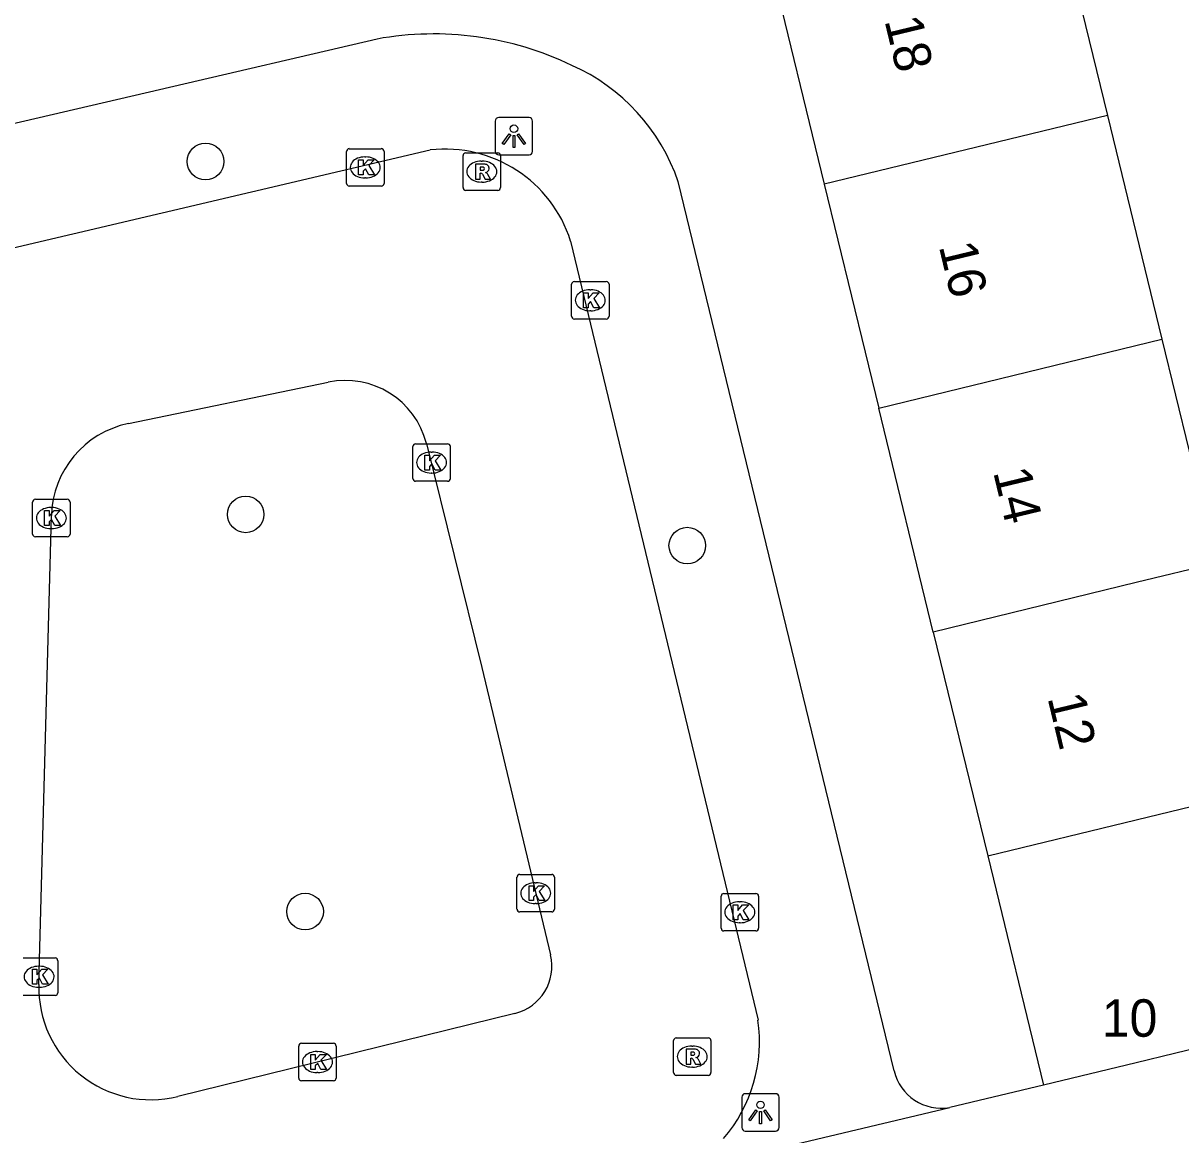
# Model space of a CAD drawing. Extents: x 162026 to 163499, y 387297 to 388169.
# Drawn here: x 162970.28 to 163001.19, y 387837.68 to 387867.35 of the extents above; entities that cross this region are included whole.
import ezdxf

# ---------------------------------------------------------------- set-up
doc = ezdxf.new("R2010")
doc.units = 0
for name, color, linetype in [('IMGEO_Boom', 7, 'Continuous'), ('IMGEO_Kolk', 7, 'Continuous'), ('IMGEO_Lichtpunt', 7, 'Continuous'), ('IMGEO_Pand', 7, 'Continuous'), ('IMGEO_Pand_nummerreeks', 7, 'Continuous'), ('IMGEO_Rijbaan_lokaal_open', 7, 'Continuous'), ('IMGEO_Rioolput', 7, 'Continuous'), ('IMGEO_Voetpad_open', 7, 'Continuous')]:
    doc.layers.add(name, color=color, linetype=linetype)

msp = doc.modelspace()

# ---------------------------------------------------------------- linework, layer by layer
at = {"layer": 'IMGEO_Boom'}
for centre in [(162975.15, 387863.657), (162976.222, 387854.24), (162988.015, 387853.406), (162977.808, 387843.639)]:
    msp.add_circle(centre, 0.489, dxfattribs=at)
at = {"layer": 'IMGEO_Kolk'}
for p, q in [((162978.915, 387863.073), (162978.915, 387863.925)), ((162978.99, 387863.999), (162979.842, 387863.999)), ((162979.403, 387863.779), (162979.428, 387863.779)), ((162979.916, 387863.925), (162979.916, 387863.073)), ((162979.426, 387863.219), (162979.401, 387863.219)), ((162979.842, 387862.999), (162978.99, 387862.999)), ((162984.924, 387859.527), (162984.924, 387860.379)), ((162984.999, 387860.453), (162985.851, 387860.453)), ((162985.925, 387860.379), (162985.925, 387859.527)), ((162985.412, 387860.233), (162985.437, 387860.233)), ((162985.851, 387859.453), (162984.999, 387859.453)), ((162985.435, 387859.673), (162985.41, 387859.673)), ((162980.686, 387855.197), (162980.686, 387856.049)), ((162980.761, 387856.123), (162981.613, 387856.123)), ((162981.687, 387856.049), (162981.687, 387855.197)), ((162981.174, 387855.903), (162981.199, 387855.903)), ((162981.613, 387855.123), (162980.761, 387855.123)), ((162981.197, 387855.343), (162981.172, 387855.343)), ((162970.532, 387853.716), (162970.532, 387854.568)), ((162970.607, 387854.642), (162971.459, 387854.642)), ((162971.533, 387854.568), (162971.533, 387853.716)), ((162971.02, 387854.422), (162971.045, 387854.422)), ((162971.043, 387853.862), (162971.018, 387853.862)), ((162971.459, 387853.642), (162970.607, 387853.642)), ((162983.467, 387843.705), (162983.467, 387844.557)), ((162983.542, 387844.631), (162984.394, 387844.631)), ((162984.468, 387844.557), (162984.468, 387843.705)), ((162983.955, 387844.411), (162983.98, 387844.411)), ((162988.917, 387843.197), (162988.917, 387844.049)), ((162988.992, 387844.123), (162989.844, 387844.123)), ((162989.918, 387844.049), (162989.918, 387843.197)), ((162984.394, 387843.631), (162983.542, 387843.631)), ((162983.978, 387843.851), (162983.953, 387843.851)), ((162989.405, 387843.903), (162989.43, 387843.903)), ((162989.428, 387843.343), (162989.403, 387843.343)), ((162989.844, 387843.123), (162988.992, 387843.123)), ((162970.28, 387842.401), (162971.132, 387842.401)), ((162970.693, 387842.181), (162970.718, 387842.181)), ((162971.206, 387842.327), (162971.206, 387841.475)), ((162970.716, 387841.621), (162970.691, 387841.621)), ((162971.132, 387841.401), (162970.28, 387841.401)), ((162977.638, 387839.198), (162977.638, 387840.05)), ((162977.713, 387840.124), (162978.565, 387840.124)), ((162978.126, 387839.904), (162978.151, 387839.904)), ((162978.639, 387840.05), (162978.639, 387839.198)), ((162978.149, 387839.344), (162978.124, 387839.344)), ((162978.565, 387839.124), (162977.713, 387839.124))]:
    msp.add_line(p, q, dxfattribs=at)
for points in [[(162978.915, 387863.073), (162978.915, 387863.925)], [(162978.99, 387863.999), (162979.842, 387863.999)], [(162979.916, 387863.925), (162979.916, 387863.073)], [(162979.236, 387863.699), (162979.359, 387863.699), (162979.359, 387863.548), (162979.489, 387863.699), (162979.653, 387863.699), (162979.507, 387863.548), (162979.66, 387863.299), (162979.508, 387863.299), (162979.423, 387863.463), (162979.359, 387863.396), (162979.359, 387863.299), (162979.236, 387863.299), (162979.236, 387863.699)], [(162979.842, 387862.999), (162978.99, 387862.999)], [(162984.924, 387859.527), (162984.924, 387860.379)], [(162984.999, 387860.453), (162985.851, 387860.453)], [(162985.925, 387860.379), (162985.925, 387859.527)], [(162985.245, 387860.153), (162985.368, 387860.153), (162985.368, 387860.002), (162985.498, 387860.153), (162985.662, 387860.153), (162985.516, 387860.002), (162985.669, 387859.753), (162985.517, 387859.753), (162985.432, 387859.917), (162985.368, 387859.85), (162985.368, 387859.753), (162985.245, 387859.753), (162985.245, 387860.153)], [(162985.851, 387859.453), (162984.999, 387859.453)], [(162980.686, 387855.197), (162980.686, 387856.049)], [(162980.761, 387856.123), (162981.613, 387856.123)], [(162981.687, 387856.049), (162981.687, 387855.197)], [(162981.007, 387855.823), (162981.13, 387855.823), (162981.13, 387855.672), (162981.26, 387855.823), (162981.424, 387855.823), (162981.278, 387855.672), (162981.431, 387855.423), (162981.279, 387855.423), (162981.194, 387855.587), (162981.13, 387855.52), (162981.13, 387855.423), (162981.007, 387855.423), (162981.007, 387855.823)], [(162981.613, 387855.123), (162980.761, 387855.123)], [(162970.532, 387853.716), (162970.532, 387854.568)], [(162970.607, 387854.642), (162971.459, 387854.642)], [(162971.533, 387854.568), (162971.533, 387853.716)], [(162970.853, 387854.342), (162970.976, 387854.342), (162970.976, 387854.191), (162971.106, 387854.342), (162971.27, 387854.342), (162971.124, 387854.191), (162971.277, 387853.942), (162971.125, 387853.942), (162971.04, 387854.106), (162970.976, 387854.039), (162970.976, 387853.942), (162970.853, 387853.942), (162970.853, 387854.342)], [(162971.459, 387853.642), (162970.607, 387853.642)], [(162983.467, 387843.705), (162983.467, 387844.557)], [(162983.542, 387844.631), (162984.394, 387844.631)], [(162984.468, 387844.557), (162984.468, 387843.705)], [(162983.788, 387844.331), (162983.911, 387844.331), (162983.911, 387844.18), (162984.041, 387844.331), (162984.205, 387844.331), (162984.059, 387844.18), (162984.212, 387843.931), (162984.06, 387843.931), (162983.975, 387844.095), (162983.911, 387844.028), (162983.911, 387843.931), (162983.788, 387843.931), (162983.788, 387844.331)], [(162988.917, 387843.197), (162988.917, 387844.049)], [(162988.992, 387844.123), (162989.844, 387844.123)], [(162989.918, 387844.049), (162989.918, 387843.197)], [(162984.394, 387843.631), (162983.542, 387843.631)], [(162989.238, 387843.823), (162989.361, 387843.823), (162989.361, 387843.672), (162989.491, 387843.823), (162989.655, 387843.823), (162989.509, 387843.672), (162989.662, 387843.423), (162989.51, 387843.423), (162989.425, 387843.587), (162989.361, 387843.52), (162989.361, 387843.423), (162989.238, 387843.423), (162989.238, 387843.823)], [(162989.844, 387843.123), (162988.992, 387843.123)], [(162970.28, 387842.401), (162971.132, 387842.401)], [(162970.526, 387842.101), (162970.649, 387842.101), (162970.649, 387841.95), (162970.779, 387842.101), (162970.943, 387842.101), (162970.797, 387841.95), (162970.95, 387841.701), (162970.798, 387841.701), (162970.713, 387841.865), (162970.649, 387841.798), (162970.649, 387841.701), (162970.526, 387841.701), (162970.526, 387842.101)], [(162971.206, 387842.327), (162971.206, 387841.475)], [(162971.132, 387841.401), (162970.28, 387841.401)], [(162977.638, 387839.198), (162977.638, 387840.05)], [(162977.713, 387840.124), (162978.565, 387840.124)], [(162978.639, 387840.05), (162978.639, 387839.198)], [(162977.959, 387839.824), (162978.082, 387839.824), (162978.082, 387839.673), (162978.212, 387839.824), (162978.376, 387839.824), (162978.23, 387839.673), (162978.383, 387839.424), (162978.231, 387839.424), (162978.146, 387839.588), (162978.082, 387839.521), (162978.082, 387839.424), (162977.959, 387839.424), (162977.959, 387839.824)], [(162978.565, 387839.124), (162977.713, 387839.124)]]:
    msp.add_lwpolyline(points, dxfattribs=at)
for centre, start, end in [((162978.992, 387863.923), 91.552, 178.448), ((162978.992, 387863.923), 91.552, 178.448), ((162979.84, 387863.923), 1.552, 88.448), ((162979.84, 387863.923), 1.552, 88.448), ((162978.992, 387863.075), 181.552, 268.448), ((162978.992, 387863.075), 181.552, 268.448), ((162979.84, 387863.075), 271.552, 358.448), ((162979.84, 387863.075), 271.552, 358.448), ((162985.001, 387860.377), 91.552, 178.448), ((162985.001, 387860.377), 91.552, 178.448), ((162985.849, 387860.377), 1.552, 88.448), ((162985.849, 387860.377), 1.552, 88.448), ((162985.001, 387859.529), 181.552, 268.448), ((162985.001, 387859.529), 181.552, 268.448), ((162985.849, 387859.529), 271.552, 358.448), ((162985.849, 387859.529), 271.552, 358.448), ((162980.763, 387856.047), 91.552, 178.448), ((162980.763, 387856.047), 91.552, 178.448), ((162981.611, 387856.047), 1.552, 88.448), ((162981.611, 387856.047), 1.552, 88.448), ((162980.763, 387855.199), 181.552, 268.448), ((162980.763, 387855.199), 181.552, 268.448), ((162981.611, 387855.199), 271.552, 358.448), ((162981.611, 387855.199), 271.552, 358.448), ((162970.609, 387854.566), 91.552, 178.448), ((162970.609, 387854.566), 91.552, 178.448), ((162971.457, 387854.566), 1.552, 88.448), ((162971.457, 387854.566), 1.552, 88.448), ((162970.609, 387853.718), 181.552, 268.448), ((162970.609, 387853.718), 181.552, 268.448), ((162971.457, 387853.718), 271.552, 358.448), ((162971.457, 387853.718), 271.552, 358.448), ((162983.544, 387844.555), 91.552, 178.448), ((162983.544, 387844.555), 91.552, 178.448), ((162984.392, 387844.555), 1.552, 88.448), ((162984.392, 387844.555), 1.552, 88.448), ((162988.994, 387844.047), 91.552, 178.448), ((162988.994, 387844.047), 91.552, 178.448), ((162989.842, 387844.047), 1.552, 88.448), ((162989.842, 387844.047), 1.552, 88.448), ((162983.544, 387843.707), 181.552, 268.448), ((162983.544, 387843.707), 181.552, 268.448), ((162984.392, 387843.707), 271.552, 358.448), ((162984.392, 387843.707), 271.552, 358.448), ((162988.994, 387843.199), 181.552, 268.448), ((162988.994, 387843.199), 181.552, 268.448), ((162989.842, 387843.199), 271.552, 358.448), ((162989.842, 387843.199), 271.552, 358.448), ((162971.13, 387842.325), 1.552, 88.448), ((162971.13, 387842.325), 1.552, 88.448), ((162971.13, 387841.477), 271.552, 358.448), ((162971.13, 387841.477), 271.552, 358.448), ((162977.715, 387840.048), 91.552, 178.448), ((162977.715, 387840.048), 91.552, 178.448), ((162978.563, 387840.048), 1.552, 88.448), ((162978.563, 387840.048), 1.552, 88.448), ((162977.715, 387839.2), 181.552, 268.448), ((162977.715, 387839.2), 181.552, 268.448), ((162978.563, 387839.2), 271.552, 358.448), ((162978.563, 387839.2), 271.552, 358.448)]:
    msp.add_arc(centre, 0.0765, start, end, dxfattribs=at)
for centre, major_axis, ratio, start_param, end_param in [((162979.402, 387863.499), (-0.387, 0.002), 0.722429, 4.712389, 7.853982), ((162979.427, 387863.499), (-0.39, 0.002), 0.717154, 1.570796, 4.712389), ((162985.411, 387859.953), (-0.387, 0.002), 0.722429, 4.712389, 7.853982), ((162985.436, 387859.953), (-0.39, 0.002), 0.717154, 1.570796, 4.712389), ((162981.173, 387855.623), (-0.387, 0.002), 0.722429, 4.712389, 7.853982), ((162981.198, 387855.623), (-0.39, 0.002), 0.717154, 1.570796, 4.712389), ((162971.019, 387854.142), (-0.387, 0.002), 0.722429, 4.712389, 7.853982), ((162971.044, 387854.142), (-0.39, 0.002), 0.717154, 1.570796, 4.712389), ((162983.954, 387844.131), (-0.387, 0.002), 0.722429, 4.712389, 7.853982), ((162983.979, 387844.131), (-0.39, 0.002), 0.717154, 1.570796, 4.712389), ((162989.404, 387843.623), (-0.387, 0.002), 0.722429, 4.712389, 7.853982), ((162989.429, 387843.623), (-0.39, 0.002), 0.717154, 1.570796, 4.712389), ((162970.692, 387841.901), (-0.387, 0.002), 0.722429, 4.712389, 7.853982), ((162970.717, 387841.901), (-0.39, 0.002), 0.717154, 1.570796, 4.712389), ((162978.125, 387839.624), (-0.387, 0.002), 0.722429, 4.712389, 7.853982), ((162978.15, 387839.624), (-0.39, 0.002), 0.717154, 1.570796, 4.712389)]:
    msp.add_ellipse(centre, major_axis=major_axis, ratio=ratio, start_param=start_param, end_param=end_param, dxfattribs=at)
at = {"layer": 'IMGEO_Lichtpunt'}
for p, q in [((162982.887, 387864.734), (162982.887, 387863.927)), ((162982.887, 387864.734), (162982.887, 387863.927)), ((162983.789, 387864.829), (162982.981, 387864.829)), ((162983.789, 387864.829), (162982.981, 387864.829)), ((162983.883, 387863.927), (162983.883, 387864.734)), ((162983.883, 387863.927), (162983.883, 387864.734)), ((162982.981, 387863.833), (162983.789, 387863.833)), ((162982.981, 387863.833), (162983.789, 387863.833)), ((162989.469, 387838.685), (162989.469, 387837.878)), ((162989.469, 387838.685), (162989.469, 387837.878)), ((162990.371, 387838.78), (162989.563, 387838.78)), ((162990.371, 387838.78), (162989.563, 387838.78)), ((162990.465, 387837.878), (162990.465, 387838.685)), ((162990.465, 387837.878), (162990.465, 387838.685)), ((162989.563, 387837.784), (162990.371, 387837.784)), ((162989.563, 387837.784), (162990.371, 387837.784))]:
    msp.add_line(p, q, dxfattribs=at)
for points in [[(162983.261, 387864.398), (162983.3, 387864.37), (162983.112, 387864.108), (162983.074, 387864.135), (162983.261, 387864.398)], [(162983.363, 387864.35), (162983.41, 387864.35), (162983.41, 387864.028), (162983.363, 387864.028), (162983.363, 387864.35)], [(162983.473, 387864.37), (162983.511, 387864.397), (162983.698, 387864.135), (162983.659, 387864.107), (162983.473, 387864.37)], [(162989.843, 387838.349), (162989.882, 387838.321), (162989.694, 387838.059), (162989.656, 387838.086), (162989.843, 387838.349)], [(162989.945, 387838.301), (162989.992, 387838.301), (162989.992, 387837.979), (162989.945, 387837.979), (162989.945, 387838.301)], [(162990.055, 387838.321), (162990.093, 387838.348), (162990.28, 387838.086), (162990.241, 387838.058), (162990.055, 387838.321)]]:
    msp.add_lwpolyline(points, dxfattribs=at)
for centre in [(162983.386, 387864.532), (162989.968, 387838.483)]:
    msp.add_circle(centre, 0.0994, dxfattribs=at)
for centre, start, end in [((162982.981, 387864.734), 90, 180), ((162982.981, 387864.734), 90, 180), ((162983.789, 387864.734), 0, 90), ((162983.789, 387864.734), 0, 90), ((162982.981, 387863.927), 180, 270), ((162982.981, 387863.927), 180, 270), ((162983.789, 387863.927), 270, 0), ((162983.789, 387863.927), 270, 360), ((162989.563, 387838.685), 90, 180), ((162989.563, 387838.685), 90, 180), ((162990.371, 387838.685), 0, 90), ((162990.371, 387838.685), 0, 90), ((162989.563, 387837.878), 180, 270), ((162989.563, 387837.878), 180, 270), ((162990.371, 387837.878), 270, 0), ((162990.371, 387837.878), 270, 360)]:
    msp.add_arc(centre, 0.0946, start, end, dxfattribs=at)
at = {"layer": 'IMGEO_Pand'}
for points in [[(162997.777, 387870.86), (162999.232, 387864.887)], [(162990.217, 387869.022), (162991.672, 387863.049)], [(162999.232, 387864.887), (162991.672, 387863.049)], [(162999.232, 387864.887), (163000, 387861.733), (163000.687, 387858.912)], [(162991.672, 387863.049), (162993.127, 387857.074)], [(162993.127, 387857.074), (163000.687, 387858.912)], [(163000.687, 387858.912), (163002.143, 387852.939)], [(162994.583, 387851.1), (162993.127, 387857.074)], [(163002.143, 387852.939), (163000.001, 387852.418), (162994.583, 387851.1)], [(162994.583, 387851.1), (162996.038, 387845.125)], [(162996.038, 387845.125), (163000.001, 387846.089), (163003.599, 387846.964)], [(162996.038, 387845.125), (162997.529, 387839.003)], [(163002.047, 387840.102), (163000, 387839.604), (162997.529, 387839.003)]]:
    msp.add_lwpolyline(points, dxfattribs=at)
at = {"layer": 'IMGEO_Rijbaan_lokaal_open'}
for points in [[(162969.211, 387861.17), (162981.149, 387863.966)], [(162984.899, 387861.533), (162989.903, 387840.746)], [(162973.089, 387856.661), (162978.427, 387857.768)], [(162981.049, 387856.132), (162982.531, 387850.153), (162984.363, 387842.482)], [(162970.699, 387841.691), (162971.034, 387854.205)], [(162983.413, 387840.923), (162974.408, 387838.704)]]:
    msp.add_lwpolyline(points, dxfattribs=at)
for centre, radius, start, end in [((162981.545, 387860.469), 3.519, 17.5939, 96.4551), ((162978.881, 387855.576), 2.238, 14.3754, 101.7003), ((162973.611, 387854.137), 2.578, 101.6788, 178.4809), ((162983.106, 387842.179), 1.293, 283.7379, 13.5488), ((162973.692, 387841.611), 2.994, 178.4624, 283.846), ((162985.959, 387840.174), 3.985, 319.3796, 8.2474)]:
    msp.add_arc(centre, radius, start, end, dxfattribs=at)
at = {"layer": 'IMGEO_Rioolput'}
for p, q in [((162982.026, 387862.961), (162982.026, 387863.813)), ((162982.101, 387863.887), (162982.953, 387863.887)), ((162983.027, 387863.813), (162983.027, 387862.961)), ((162982.514, 387863.667), (162982.539, 387863.667)), ((162982.537, 387863.107), (162982.512, 387863.107)), ((162982.953, 387862.887), (162982.101, 387862.887)), ((162987.721, 387840.269), (162988.573, 387840.269)), ((162987.646, 387839.343), (162987.646, 387840.195)), ((162988.134, 387840.049), (162988.159, 387840.049)), ((162988.647, 387840.195), (162988.647, 387839.343)), ((162988.157, 387839.489), (162988.132, 387839.489)), ((162988.573, 387839.269), (162987.721, 387839.269))]:
    msp.add_line(p, q, dxfattribs=at)
for points in [[(162982.026, 387862.961), (162982.026, 387863.813)], [(162982.101, 387863.887), (162982.953, 387863.887)], [(162983.027, 387863.813), (162983.027, 387862.961)], [(162982.615, 387863.585), (162982.363, 387863.587), (162982.363, 387863.187)], [(162982.541, 387863.506), (162982.487, 387863.506), (162982.487, 387863.425)], [(162982.487, 387863.425), (162982.539, 387863.425)], [(162982.363, 387863.187), (162982.487, 387863.187), (162982.487, 387863.349), (162982.498, 387863.349)], [(162982.545, 387863.32), (162982.616, 387863.187), (162982.756, 387863.187), (162982.691, 387863.313)], [(162982.953, 387862.887), (162982.101, 387862.887)], [(162987.721, 387840.269), (162988.573, 387840.269)], [(162987.646, 387839.343), (162987.646, 387840.195)], [(162988.235, 387839.967), (162987.983, 387839.969), (162987.983, 387839.569)], [(162988.647, 387840.195), (162988.647, 387839.343)], [(162987.983, 387839.569), (162988.107, 387839.569), (162988.107, 387839.731), (162988.118, 387839.731)], [(162988.161, 387839.888), (162988.107, 387839.888), (162988.107, 387839.807)], [(162988.107, 387839.807), (162988.159, 387839.807)], [(162988.165, 387839.702), (162988.236, 387839.569), (162988.376, 387839.569), (162988.311, 387839.695)], [(162988.573, 387839.269), (162987.721, 387839.269)]]:
    msp.add_lwpolyline(points, dxfattribs=at)
for centre, radius, start, end in [((162982.103, 387863.811), 0.0765, 91.552, 178.448), ((162982.103, 387863.811), 0.0765, 91.552, 178.448), ((162982.951, 387863.811), 0.0765, 1.552, 88.448), ((162982.951, 387863.811), 0.0765, 1.552, 88.448), ((162982.523, 387863.614), 0.19, 274.7715, 282.9687), ((162982.547, 387863.41), 0.0964, 77.0061, 93.1865), ((162982.561, 387863.467), 0.0378, 276.6634, 79.6772), ((162982.614, 387863.475), 0.109, 350.3612, 89.416), ((162982.612, 387863.475), 0.112, 277.5842, 350.9817), ((162982.497, 387863.296), 0.0533, 26.0293, 88.6989), ((162982.596, 387863.26), 0.108, 29.5134, 73.7905), ((162982.103, 387862.963), 0.0765, 181.552, 268.448), ((162982.103, 387862.963), 0.0765, 181.552, 268.448), ((162982.951, 387862.963), 0.0765, 271.552, 358.448), ((162982.951, 387862.963), 0.0765, 271.552, 358.448), ((162987.723, 387840.193), 0.0765, 91.552, 178.448), ((162987.723, 387840.193), 0.0765, 91.552, 178.448), ((162988.571, 387840.193), 0.0765, 1.552, 88.448), ((162988.571, 387840.193), 0.0765, 1.552, 88.448), ((162988.234, 387839.857), 0.109, 350.3612, 89.416), ((162988.117, 387839.678), 0.0533, 26.0293, 88.6989), ((162988.143, 387839.996), 0.19, 274.7715, 282.9687), ((162988.167, 387839.792), 0.0964, 77.0061, 93.1865), ((162988.181, 387839.849), 0.0378, 276.6634, 79.6772), ((162988.232, 387839.857), 0.112, 277.5842, 350.9817), ((162988.216, 387839.642), 0.108, 29.5134, 73.7905), ((162987.723, 387839.345), 0.0765, 181.552, 268.448), ((162987.723, 387839.345), 0.0765, 181.552, 268.448), ((162988.571, 387839.345), 0.0765, 271.552, 358.448), ((162988.571, 387839.345), 0.0765, 271.552, 358.448)]:
    msp.add_arc(centre, radius, start, end, dxfattribs=at)
for centre, major_axis, ratio, start_param, end_param in [((162982.513, 387863.387), (-0.387, 0.002), 0.722429, 4.712389, 7.853982), ((162982.538, 387863.387), (-0.39, 0.002), 0.717154, 1.570796, 4.712389), ((162988.133, 387839.769), (-0.387, 0.002), 0.722429, 4.712389, 7.853982), ((162988.158, 387839.769), (-0.39, 0.002), 0.717154, 1.570796, 4.712389)]:
    msp.add_ellipse(centre, major_axis=major_axis, ratio=ratio, start_param=start_param, end_param=end_param, dxfattribs=at)
at = {"layer": 'IMGEO_Voetpad_open'}
for points in [[(162979.732, 387866.925), (162973.922, 387865.573), (162966.224, 387863.783)], [(162993.535, 387839.39), (162987.775, 387863.119)], [(162997.529, 387839.003), (162995.022, 387838.413)], [(162987.196, 387836.551), (162995.022, 387838.413)]]:
    msp.add_lwpolyline(points, dxfattribs=at)
for centre, radius, start, end in [((162981.25, 387858.545), 8.516, 64.3619, 100.2699), ((162982.782, 387861.402), 5.279, 18.9755, 65.9383), ((162994.799, 387839.694), 1.3, 193.5207, 279.8673)]:
    msp.add_arc(centre, radius, start, end, dxfattribs=at)

# ---------------------------------------------------------------- texts
at = {"layer": 'IMGEO_Pand_nummerreeks'}
for s, p in [('18', (162993.276, 387867.422)), ('16', (162994.727, 387861.399)), ('14', (162996.178, 387855.373)), ('12', (162997.629, 387849.35))]:
    msp.add_text(s, height=1, rotation=283.5415, dxfattribs=at).set_placement(p)
msp.add_text('10', height=1, dxfattribs=at).set_placement((162999.081, 387840.299))

doc.saveas('drawing.dxf')
